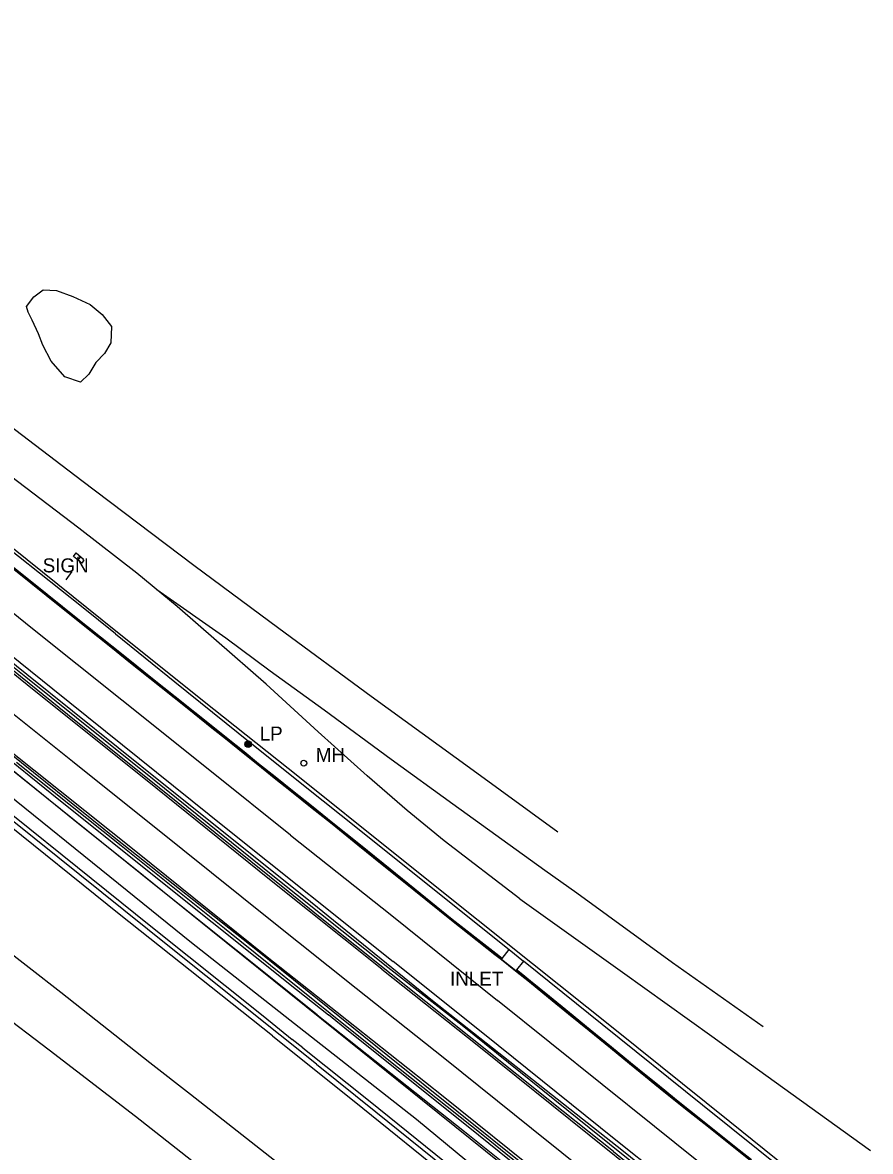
# Model space of a CAD drawing. Extents: x 368532 to 392481, y 10654822 to 10676899.
# Drawn here: x 380170.4 to 380472.3, y 10658886.5 to 10659288.4 of the extents above; entities that cross this region are included whole.
import ezdxf

# ---------------------------------------------------------------- set-up
doc = ezdxf.new("R2010")
doc.units = 0
for name, color, linetype in [('p_drainage inlet', 7, 'Continuous'), ('p_dtm retaining wall', 7, 'Continuous'), ('p_dtm sidewalk', 7, 'Continuous'), ('p_railroad rr control', 7, 'Continuous'), ('p_road - paved curb', 7, 'Continuous'), ('p_road conc barrier', 7, 'Continuous'), ('p_road dirt road', 7, 'Continuous'), ('p_road paint stripe', 7, 'Continuous'), ('p_structure fence', 7, 'Continuous'), ('p_structure sign', 7, 'Continuous'), ('p_structure unidentified', 7, 'Continuous'), ('p_structure wall', 7, 'Continuous'), ('p_utility general pole', 7, 'Continuous'), ('p_utility manhole', 7, 'Continuous'), ('p_veg woods', 7, 'Continuous')]:
    doc.layers.add(name, color=color, linetype=linetype)

msp = doc.modelspace()

# ---------------------------------------------------------------- linework, layer by layer
at = {"layer": 'p_drainage inlet'}
for p, q in [((380340.93, 10658954.85), (380340.84, 10658954.74)), ((380340.93, 10658954.85), (380341.15, 10658955.13)), ((380346.01, 10658950.84), (380340.93, 10658954.85)), ((380341.15, 10658955.13), (380343.57, 10658958.41)), ((380343.57, 10658958.41), (380348.68, 10658954.25)), ((380345.92, 10658950.72), (380346.01, 10658950.84)), ((380346.24, 10658951.11), (380346.01, 10658950.84)), ((380348.68, 10658954.25), (380346.24, 10658951.11))]:
    msp.add_line(p, q, dxfattribs=at)
at = {"layer": 'p_dtm retaining wall'}
for p, q in [((380133.86, 10659048.76), (380190.92, 10659002.81)), ((380190.92, 10659002.81), (380210.31, 10658987.21)), ((380210.31, 10658987.21), (380237.43, 10658965.37)), ((380237.43, 10658965.37), (380282.21, 10658929.32)), ((380282.21, 10658929.32), (380312.79, 10658904.7)), ((380312.79, 10658904.7), (380393.28, 10658840.18))]:
    msp.add_line(p, q, dxfattribs=at)
at = {"layer": 'p_dtm sidewalk'}
for p, q in [((380191.31, 10659080.51), (380159.15, 10659105.98)), ((380203.48, 10659070.75), (380191.31, 10659080.51)), ((380203.48, 10659070.75), (380224.58, 10659053.61)), ((380224.58, 10659053.61), (380247.13, 10659035.48)), ((380135.23, 10659050.48), (380180.82, 10659013.81)), ((380247.13, 10659035.48), (380270.35, 10659016.94)), ((380270.35, 10659016.94), (380290.78, 10659000.65)), ((380180.82, 10659013.81), (380223.18, 10658979.9)), ((380290.78, 10659000.65), (380319.46, 10658977.68)), ((380223.18, 10658979.9), (380267.96, 10658944.15)), ((380319.46, 10658977.68), (380343.57, 10658958.41)), ((380376.74, 10658931.66), (380348.68, 10658954.25)), ((380267.96, 10658944.15), (380279.29, 10658935.09)), ((380286.44, 10658929.35), (380279.29, 10658935.09)), ((380412.42, 10658902.93), (380376.74, 10658931.66)), ((380329.07, 10658895.31), (380286.44, 10658929.35)), ((380442.49, 10658878.9), (380412.42, 10658902.93)), ((380361.6, 10658869.07), (380329.07, 10658895.31))]:
    msp.add_line(p, q, dxfattribs=at)
at = {"layer": 'p_railroad rr control'}
for points in [[(379982.8, 10659288.36), (380016.9, 10659261), (380052.84, 10659232.61), (380085.94, 10659206.26), (380120.72, 10659179.3), (380153.32, 10659154.27), (380191.45, 10659125.29), (380231.37, 10659095.21), (380261.57, 10659072.75), (380294.45, 10659048.57), (380330.85, 10659022.17), (380360.99, 10659000.26)], [(380347.38, 10658976.44), (380320.5, 10658997.04), (380307.32, 10659007.82), (380293.12, 10659020.18), (380275.57, 10659035.91), (380257.07, 10659052.87), (380239.39, 10659068.32), (380225.36, 10659080.48), (380211.07, 10659092.38), (380190.43, 10659108.38), (380160.49, 10659131.03), (380132.22, 10659152.81), (380112.56, 10659167.73), (380088.41, 10659186.61), (380066.31, 10659204.03), (380047.58, 10659218.72), (380026.77, 10659235.12), (380006.83, 10659250.97), (379987.69, 10659266.12), (379971.34, 10659279.52)], [(380356.36, 10658986.51), (380323.58, 10659010.13), (380301.61, 10659026.06), (380277.74, 10659043.59), (380258.56, 10659057.5), (380242.71, 10659069.22), (380218.22, 10659086.43)], [(380434.11, 10658930.89), (380401.77, 10658953.62), (380367.67, 10658978.46), (380356.36, 10658986.51)], [(380347.38, 10658976.44), (380384.03, 10658950.28), (380415.76, 10658927.49), (380423.13, 10658922.14), (380472.25, 10658886.77)]]:
    msp.add_lwpolyline(points, dxfattribs=at)
at = {"layer": 'p_road - paved curb'}
for p, q in [((380188.89, 10659040.08), (380120.68, 10659094.74)), ((380125.35, 10659093.69), (380171.88, 10659056.4)), ((380173.4, 10659088.87), (380166.27, 10659094.58)), ((380173.62, 10659089.14), (380166.49, 10659094.85)), ((380184.35, 10659080.1), (380173.4, 10659088.87)), ((380184.57, 10659080.37), (380173.62, 10659089.14)), ((380193.25, 10659072.97), (380184.35, 10659080.1)), ((380193.47, 10659073.24), (380184.57, 10659080.37)), ((380201.91, 10659066.09), (380193.25, 10659072.97)), ((380202.13, 10659066.36), (380193.47, 10659073.24)), ((380208.32, 10659060.96), (380201.91, 10659066.09)), ((380208.54, 10659061.23), (380202.13, 10659066.36)), ((380215.81, 10659054.99), (380208.32, 10659060.96)), ((380216.03, 10659055.26), (380208.54, 10659061.23)), ((380171.88, 10659056.4), (380220.66, 10659017.27)), ((380224.67, 10659048.35), (380216.03, 10659055.26)), ((380224.45, 10659048.08), (380215.81, 10659054.99)), ((380231.5, 10659042.45), (380224.45, 10659048.08)), ((380231.72, 10659042.72), (380224.67, 10659048.35)), ((380219.01, 10659015.98), (380188.89, 10659040.08)), ((380237.87, 10659037.33), (380231.5, 10659042.45)), ((380238.09, 10659037.6), (380231.72, 10659042.72)), ((380156.01, 10659036.18), (380203.63, 10658997.88)), ((380242.76, 10659033.44), (380237.87, 10659037.33)), ((380242.98, 10659033.71), (380238.09, 10659037.6)), ((380249.02, 10659028.43), (380242.76, 10659033.44)), ((380249.24, 10659028.7), (380242.98, 10659033.71)), ((380254.19, 10659024.26), (380249.02, 10659028.43)), ((380254.41, 10659024.53), (380249.24, 10659028.7)), ((380260.1, 10659019.53), (380254.19, 10659024.26)), ((380260.32, 10659019.8), (380254.41, 10659024.53)), ((380266.24, 10659014.61), (380260.1, 10659019.53)), ((380266.46, 10659014.88), (380260.32, 10659019.8)), ((380264.92, 10658979.04), (380219.01, 10659015.98)), ((380220.66, 10659017.27), (380270.95, 10658977.04)), ((380272.98, 10659009.22), (380266.24, 10659014.61)), ((380273.2, 10659009.49), (380266.46, 10659014.88)), ((380280.64, 10659003.12), (380272.98, 10659009.22)), ((380280.86, 10659003.39), (380273.2, 10659009.49)), ((380289.84, 10658995.68), (380280.64, 10659003.12)), ((380290.06, 10658995.95), (380280.86, 10659003.39)), ((380203.63, 10658997.88), (380254.07, 10658957.99)), ((380298.54, 10658988.68), (380289.84, 10658995.68)), ((380298.76, 10658988.95), (380290.06, 10658995.95)), ((380309.76, 10658979.64), (380298.54, 10658988.68)), ((380309.98, 10658979.91), (380298.76, 10658988.95)), ((380276.33, 10658969.77), (380264.92, 10658979.04)), ((380323.15, 10658968.83), (380309.76, 10658979.64)), ((380323.37, 10658969.1), (380309.98, 10658979.91)), ((380270.95, 10658977.04), (380316.37, 10658940.22)), ((380313.92, 10658939.77), (380276.33, 10658969.77)), ((380338.67, 10658956.64), (380323.15, 10658968.83)), ((380338.89, 10658956.91), (380323.37, 10658969.1)), ((380254.07, 10658957.99), (380300.38, 10658920.62)), ((380340.93, 10658954.85), (380338.67, 10658956.64)), ((380341.15, 10658955.13), (380338.89, 10658956.91)), ((380345.92, 10658950.72), (380340.84, 10658954.74)), ((380347.68, 10658949.52), (380346.01, 10658950.84)), ((380347.9, 10658949.79), (380346.24, 10658951.11)), ((380347.59, 10658949.4), (380345.92, 10658950.72)), ((380350.85, 10658946.74), (380347.59, 10658949.4)), ((380350.94, 10658946.86), (380347.68, 10658949.52)), ((380351.17, 10658947.13), (380347.9, 10658949.79)), ((380357.73, 10658941.33), (380350.94, 10658946.86)), ((380357.96, 10658941.6), (380351.17, 10658947.13)), ((380357.64, 10658941.21), (380350.85, 10658946.74)), ((380362.86, 10658900.68), (380313.92, 10658939.77)), ((380316.37, 10658940.22), (380384.28, 10658886.61)), ((380364.76, 10658935.39), (380357.64, 10658941.21)), ((380364.85, 10658935.51), (380357.73, 10658941.33)), ((380365.08, 10658935.78), (380357.96, 10658941.6)), ((380372.11, 10658929.44), (380364.76, 10658935.39)), ((380372.2, 10658929.56), (380364.85, 10658935.51)), ((380372.43, 10658929.83), (380365.08, 10658935.78)), ((380379.72, 10658923.2), (380372.11, 10658929.44)), ((380379.81, 10658923.32), (380372.2, 10658929.56)), ((380380.04, 10658923.59), (380372.43, 10658929.83)), ((380386.51, 10658917.7), (380379.72, 10658923.2)), ((380386.6, 10658917.82), (380379.81, 10658923.32)), ((380386.83, 10658918.09), (380380.04, 10658923.59)), ((380300.38, 10658920.62), (380349.59, 10658881.24)), ((380392.13, 10658913.11), (380386.51, 10658917.7)), ((380392.22, 10658913.23), (380386.6, 10658917.82)), ((380392.45, 10658913.5), (380386.83, 10658918.09)), ((380395.51, 10658910.37), (380392.13, 10658913.11)), ((380395.6, 10658910.49), (380392.22, 10658913.23)), ((380395.82, 10658910.76), (380392.45, 10658913.5)), ((380399.05, 10658908.16), (380395.82, 10658910.76)), ((380398.74, 10658907.77), (380395.51, 10658910.37)), ((380398.83, 10658907.89), (380395.6, 10658910.49)), ((380402.17, 10658904.97), (380398.74, 10658907.77)), ((380402.26, 10658905.09), (380398.83, 10658907.89)), ((380402.48, 10658905.36), (380399.05, 10658908.16)), ((380405.83, 10658902.04), (380402.17, 10658904.97)), ((380405.92, 10658902.16), (380402.26, 10658905.09)), ((380406.14, 10658902.43), (380402.48, 10658905.36)), ((380380.8, 10658886.52), (380362.86, 10658900.68)), ((380409.15, 10658899.41), (380405.83, 10658902.04)), ((380409.24, 10658899.53), (380405.92, 10658902.16)), ((380409.46, 10658899.8), (380406.14, 10658902.43)), ((380412.9, 10658896.41), (380409.15, 10658899.41)), ((380412.99, 10658896.53), (380409.24, 10658899.53)), ((380413.21, 10658896.8), (380409.46, 10658899.8)), ((380418.13, 10658892.28), (380412.9, 10658896.41)), ((380418.22, 10658892.4), (380412.99, 10658896.53)), ((380418.44, 10658892.67), (380413.21, 10658896.8)), ((380423.59, 10658887.89), (380418.13, 10658892.28)), ((380423.68, 10658888.01), (380418.22, 10658892.4)), ((380423.9, 10658888.28), (380418.44, 10658892.67)), ((380380.8, 10658886.52), (380407.54, 10658864.62)), ((380384.28, 10658886.61), (380463.15, 10658823.31)), ((380429.61, 10658883.1), (380423.59, 10658887.89)), ((380429.7, 10658883.22), (380423.68, 10658888.01)), ((380429.92, 10658883.49), (380423.9, 10658888.28))]:
    msp.add_line(p, q, dxfattribs=at)
msp.add_lwpolyline([(380340.84, 10658954.74), (380338.58, 10658956.52), (380323.06, 10658968.71), (380309.67, 10658979.52), (380298.45, 10658988.56), (380289.75, 10658995.56), (380280.55, 10659003), (380272.89, 10659009.1), (380266.15, 10659014.49), (380260.01, 10659019.41), (380254.1, 10659024.14), (380248.93, 10659028.31), (380242.67, 10659033.32), (380237.78, 10659037.21), (380231.41, 10659042.33), (380224.36, 10659047.96), (380215.72, 10659054.87), (380208.23, 10659060.84), (380201.82, 10659065.97), (380193.16, 10659072.85), (380184.26, 10659079.98), (380173.31, 10659088.75), (380166.18, 10659094.46)], dxfattribs=at)
at = {"layer": 'p_road conc barrier'}
for p, q in [((380161.56, 10659105.53), (380198.67, 10659075.73)), ((380171.55, 10659055.3), (380126.08, 10659091.52)), ((380198.67, 10659075.73), (380234.42, 10659047.18)), ((380217.28, 10659018.71), (380171.55, 10659055.3)), ((380234.42, 10659047.18), (380268.95, 10659019.72)), ((380205.51, 10658995.24), (380168.2, 10659025)), ((380268.95, 10659019.72), (380301.84, 10658993.33)), ((380260.02, 10658984.11), (380217.28, 10659018.71)), ((380242.23, 10658965.81), (380205.51, 10658995.24)), ((380301.84, 10658993.33), (380332.61, 10658968.78)), ((380300.39, 10658951.92), (380260.02, 10658984.11)), ((380332.61, 10658968.78), (380380.69, 10658930.54)), ((380285.4, 10658931.25), (380242.23, 10658965.81)), ((380326.86, 10658931.27), (380300.39, 10658951.92)), ((380304.19, 10658916.11), (380285.4, 10658931.25)), ((380372.08, 10658894.91), (380326.86, 10658931.27)), ((380380.69, 10658930.54), (380422.19, 10658897.2)), ((380270.16, 10658923.41), (380266.42, 10658926.4)), ((380334.79, 10658891.76), (380304.19, 10658916.11)), ((380424.07, 10658853.34), (380372.08, 10658894.91)), ((380422.19, 10658897.2), (380464.59, 10658863.13)), ((380365.2, 10658867.34), (380334.79, 10658891.76))]:
    msp.add_line(p, q, dxfattribs=at)
at = {"layer": 'p_road dirt road'}
for p, q in [((380150.04, 10658969.53), (380183.94, 10658943.16)), ((380183.94, 10658943.16), (380215.65, 10658918.17)), ((380179.89, 10658922.55), (380155.76, 10658940.87)), ((380210.58, 10658898.92), (380179.89, 10658922.55)), ((380215.65, 10658918.17), (380230.15, 10658906.86)), ((380230.15, 10658906.86), (380261.74, 10658882.04)), ((380238.24, 10658877.2), (380210.58, 10658898.92))]:
    msp.add_line(p, q, dxfattribs=at)
at = {"layer": 'p_road paint stripe'}
for p, q in [((380173.92, 10659072.54), (380142.47, 10659097.84)), ((380172.04, 10659052.56), (380127.66, 10659088.12)), ((380131.6, 10659090.94), (380181.11, 10659051.15)), ((380205.75, 10659047.14), (380173.92, 10659072.54)), ((380133.1, 10659069.53), (380188.1, 10659025.41)), ((380217.78, 10659015.91), (380172.04, 10659052.56)), ((380181.11, 10659051.15), (380242.85, 10659001.63)), ((380237.66, 10659021.6), (380205.75, 10659047.14)), ((380164.96, 10659029.87), (380211.35, 10658992.96)), ((380188.1, 10659025.41), (380227.44, 10658993.94)), ((380265.82, 10658999.12), (380237.66, 10659021.6)), ((380258.25, 10658983.35), (380217.78, 10659015.91)), ((380242.85, 10659001.63), (380302.37, 10658954.1)), ((380265.82, 10658999.12), (380301.85, 10658970.45)), ((380211.35, 10658992.96), (380256.89, 10658956.28)), ((380227.44, 10658993.94), (380258.61, 10658968.96)), ((380298.34, 10658951.34), (380258.25, 10658983.35)), ((380258.61, 10658968.96), (380289.09, 10658944.62)), ((380301.85, 10658970.45), (380339.43, 10658940.23)), ((380256.89, 10658956.28), (380282.4, 10658936.1)), ((380298.34, 10658951.34), (380332.77, 10658923.98)), ((380334.82, 10658928.08), (380302.37, 10658954.1)), ((380289.09, 10658944.62), (380320.7, 10658919.58)), ((380395.42, 10658895.38), (380339.43, 10658940.23)), ((380282.4, 10658936.1), (380320.07, 10658906.16)), ((380381.06, 10658890.99), (380334.82, 10658928.08)), ((380332.77, 10658923.98), (380372.05, 10658892.46)), ((380320.7, 10658919.58), (380351.6, 10658894.75)), ((380320.07, 10658906.16), (380370.54, 10658865.74)), ((380351.6, 10658894.75), (380381.55, 10658870.86)), ((380435.79, 10658862.92), (380395.42, 10658895.38)), ((380372.05, 10658892.46), (380409.55, 10658862.44)), ((380423.33, 10658857.28), (380381.06, 10658890.99))]:
    msp.add_line(p, q, dxfattribs=at)
at = {"layer": 'p_structure fence'}
for p, q in [((380217.31, 10658981.4), (380165.01, 10659023.5)), ((380161.85, 10659016.24), (380204.53, 10658981.93)), ((380222.7, 10658959.36), (380166.72, 10659004.31)), ((380204.53, 10658981.93), (380230.46, 10658960.92)), ((380275.31, 10658935.09), (380217.31, 10658981.4)), ((380274.99, 10658917.51), (380222.7, 10658959.36)), ((380230.46, 10658960.92), (380268.91, 10658930.77)), ((380275.31, 10658935.09), (380327.72, 10658893.62)), ((380268.91, 10658930.77), (380310.59, 10658898.01)), ((380274.99, 10658917.51), (380296.17, 10658900.55)), ((380296.17, 10658900.55), (380337.66, 10658867.18)), ((380310.59, 10658898.01), (380341.22, 10658872.74)), ((380327.72, 10658893.62), (380356.61, 10658870.6))]:
    msp.add_line(p, q, dxfattribs=at)
at = {"layer": 'p_structure sign'}
msp.add_lwpolyline([(380185.88, 10659090), (380188.03, 10659092.91)], dxfattribs=at)
at = {"layer": 'p_structure unidentified'}
for p, q in [((380188.46, 10659098.34), (380189.42, 10659099.63)), ((380189.42, 10659099.63), (380192.04, 10659097.39)), ((380191.51, 10659095.94), (380188.46, 10659098.34)), ((380192.21, 10659096.95), (380191.51, 10659095.94)), ((380192.04, 10659097.39), (380191.86, 10659097.1)), ((380191.86, 10659097.1), (380192.21, 10659096.95))]:
    msp.add_line(p, q, dxfattribs=at)
msp.add_circle((380190.43, 10659097.83), 0.375, dxfattribs=at)
at = {"layer": 'p_structure wall'}
for p, q in [((380144.22, 10659024.43), (380184.5, 10658992.03)), ((380204.82, 10658970.94), (380156.64, 10659009.71)), ((380184.5, 10658992.03), (380216.09, 10658966.69)), ((380259.32, 10658927.64), (380204.82, 10658970.94)), ((380216.09, 10658966.69), (380256.05, 10658934.76)), ((380256.05, 10658934.76), (380266.42, 10658926.4)), ((380259.32, 10658927.64), (380291.51, 10658901.93)), ((380270.16, 10658923.41), (380294.09, 10658904.3)), ((380294.09, 10658904.3), (380333.41, 10658872.64)), ((380291.51, 10658901.93), (380330.83, 10658870.27))]:
    msp.add_line(p, q, dxfattribs=at)
at = {"layer": 'p_utility general pole'}
for radius in [1.19, 0.901, 0.608, 0.337, 0.12]:
    msp.add_circle((380250.68, 10659031.46), radius, dxfattribs=at)
at = {"layer": 'p_utility manhole'}
msp.add_circle((380270.49, 10659024.71), 1.05, dxfattribs=at)
at = {"layer": 'p_veg woods'}
msp.add_lwpolyline([(380201.83, 10659174.29), (380199.52, 10659170.5), (380196.41, 10659167.37), (380193.97, 10659163.21), (380191.02, 10659160.39), (380185.46, 10659162.2), (380180.57, 10659167.8), (380177.64, 10659173.57), (380176.02, 10659177.59), (380173.75, 10659182.36), (380172.31, 10659185.3), (380171.81, 10659187.23), (380174.33, 10659190.7), (380177.65, 10659193.16), (380182.47, 10659193.03), (380188.25, 10659190.86), (380194.45, 10659188.01), (380198.66, 10659184.48), (380201.98, 10659180.15)], close=True, dxfattribs=at)

# ---------------------------------------------------------------- texts
at = {"layer": 'p_drainage inlet'}
msp.add_text(' INLET', height=5, dxfattribs=at).set_placement((380320.72, 10658945.5))
at = {"layer": 'p_structure sign'}
msp.add_text(' SIGN', height=5, dxfattribs=at).set_placement((380175.68, 10659092.62))
at = {"layer": 'p_utility general pole'}
msp.add_text('LP', height=5, dxfattribs=at).set_placement((380254.8, 10659032.75))
at = {"layer": 'p_utility manhole'}
msp.add_text('MH', height=5, dxfattribs=at).set_placement((380274.76, 10659025.17))

doc.saveas('drawing.dxf')
